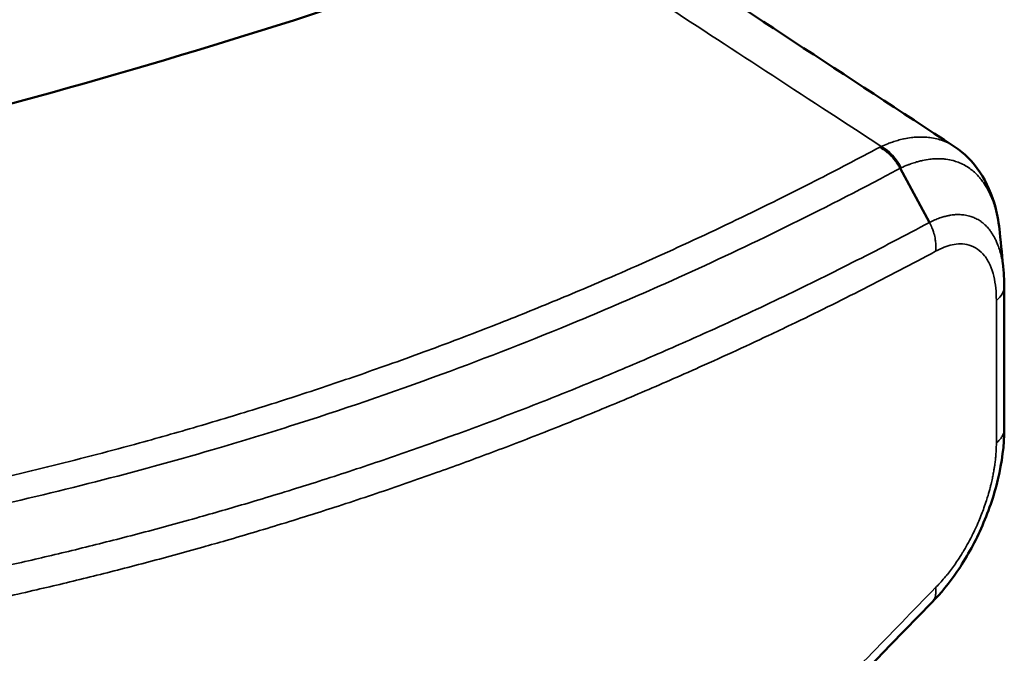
# Model space of a CAD drawing. Header units: millimetres. Extents: x 38 to 2514, y 38 to 1622.
# Tile 293 of 310: x 1756 to 1770, y 1269 to 1278. Entities that reach past the tile are written whole.
import ezdxf

# ---------------------------------------------------------------- set-up
doc = ezdxf.new("R2010")
doc.units = ezdxf.units.MM
doc.header["$LTSCALE"] = 7.692308
doc.layers.add('Visible (ISO)', color=7, linetype='Continuous', lineweight=50)
doc.layers.add('Visible Narrow (ISO)', color=7, linetype='Continuous', lineweight=35)

msp = doc.modelspace()

# ---------------------------------------------------------------- linework, layer by layer
at = {"layer": 'Visible (ISO)'}
for p, q in [((1769.7664, 1276.2265), (1769.7665, 1276.2265)), ((1768.9815, 1275.9115), (1769.4057, 1275.1244)), ((1770.4917, 1272.1292), (1770.4917, 1274.1967)), ((1758.7763, 1270.3887), (1758.7763, 1270.3887))]:
    msp.add_line(p, q, dxfattribs=at)
msp.add_ellipse((1783.2911, 1410.9521), major_axis=(75.0105, 129.9219), ratio=0.5773503, start_param=3.5986722, end_param=3.7435183, dxfattribs=at)
for points in [[(1765.1011, 1279.277), (1766.6562, 1278.2602), (1768.2113, 1277.2433), (1769.7664, 1276.2265)], [(1770.4273, 1274.9773), (1770.4453, 1274.7939), (1770.4632, 1274.6105), (1770.4811, 1274.427)], [(1770.4811, 1274.427), (1770.4885, 1274.352), (1770.4919, 1274.2751), (1770.4917, 1274.1967)], [(1769.441, 1269.6104), (1765.1883, 1265.2395), (1760.6618, 1260.5962), (1756.0049, 1255.7676)]]:
    msp.add_open_spline(points, degree=3, dxfattribs=at)
for points, knots in [([(1768.9815, 1275.9115), (1768.9684, 1275.9357), (1768.9544, 1275.9595), (1768.9393, 1275.9825), (1768.9271, 1276.0012), (1768.9141, 1276.0194), (1768.9004, 1276.0369), (1768.8864, 1276.0548), (1768.8717, 1276.0719), (1768.8562, 1276.0882), (1768.8408, 1276.1045), (1768.8248, 1276.1199), (1768.8084, 1276.1343), (1768.8053, 1276.137), (1768.8023, 1276.1396), (1768.7992, 1276.1422), (1768.7721, 1276.1651), (1768.7439, 1276.1853), (1768.7151, 1276.2026), (1768.7054, 1276.2083), (1768.6957, 1276.2138), (1768.6859, 1276.2189)], [0, 0, 0, 0, 0.1840462, 0.1840462, 0.1840462, 0.3333333, 0.3333333, 0.3333333, 0.4860051, 0.4860051, 0.4860051, 0.6386177, 0.6386177, 0.6386177, 0.6666667, 0.6666667, 0.6666667, 0.9162291, 0.9162291, 0.9162291, 1, 1, 1, 1]), ([(1769.7665, 1276.2265), (1769.9133, 1276.1305), (1770.0397, 1276.0015), (1770.2395, 1275.7026), (1770.3136, 1275.5287), (1770.3936, 1275.2268), (1770.4149, 1275.1041), (1770.4273, 1274.9773)], [0, 0, 0, 0, 0.06947557, 0.06947557, 0.14192883, 0.14192883, 0.18789658, 0.18789658, 0.18789658, 0.18789658]), ([(1770.4917, 1272.1292), (1770.4924, 1271.8958), (1770.4596, 1271.6452), (1770.3424, 1271.156), (1770.2583, 1270.9114), (1770.0558, 1270.4598), (1769.9366, 1270.2463), (1769.6934, 1269.8915), (1769.5708, 1269.7409), (1769.4411, 1269.6104)], [0.00006651, 0.00006651, 0.00006651, 0.00006651, 0.07963006, 0.07963006, 0.15556393, 0.15556393, 0.22820272, 0.22820272, 0.29032331, 0.29032331, 0.29032331, 0.29032331])]:
    msp.add_open_spline(points, degree=3, knots=knots, dxfattribs=at)
at = {"layer": 'Visible Narrow (ISO)'}
for p, q in [((1770.3769, 1271.925), (1770.3769, 1273.9939)), ((1767.0804, 1273.4888), (1767.0804, 1273.4888)), ((1765.1423, 1272.6206), (1765.1422, 1272.6206))]:
    msp.add_line(p, q, dxfattribs=at)
for centre, major_axis, ratio, start_param, end_param in [((1768.6123, 1275.7101), (0.2579, -0.5418), 0.7275065, 1.6085942, 2.3640863), ((1769.8917, 1274.1976), (0.6, -0.0014), 0.5752481, 5.6556442, 6.2828164)]:
    msp.add_ellipse(centre, major_axis=major_axis, ratio=ratio, start_param=start_param, end_param=end_param, dxfattribs=at)
for points, knots in [([(1763.9372, 1279.3424), (1764.43, 1279.0205), (1764.935, 1278.6906), (1765.4494, 1278.3545), (1765.9639, 1278.0185), (1766.4877, 1277.6762), (1767.0294, 1277.3224), (1767.571, 1276.9686), (1768.1305, 1276.6031), (1768.705, 1276.2278)], [0, 0, 0, 0, 0.3333333, 0.3333333, 0.3333333, 0.6666667, 0.6666667, 0.6666667, 1, 1, 1, 1]), ([(1768.705, 1276.2278), (1768.7366, 1276.2419), (1768.7689, 1276.2553), (1768.8239, 1276.2762), (1768.8463, 1276.2842), (1768.8952, 1276.3006), (1768.9217, 1276.3087), (1768.9745, 1276.3234), (1769.0008, 1276.33), (1769.0318, 1276.3367), (1769.0361, 1276.3376), (1769.0739, 1276.3455), (1769.1082, 1276.3513), (1769.1693, 1276.359), (1769.196, 1276.3614), (1769.2569, 1276.3648), (1769.2912, 1276.3651), (1769.3547, 1276.3624), (1769.3839, 1276.36), (1769.4462, 1276.3517), (1769.4793, 1276.3454), (1769.5435, 1276.3294), (1769.5745, 1276.3198), (1769.637, 1276.2963), (1769.6685, 1276.2823), (1769.722, 1276.2541), (1769.7444, 1276.2409), (1769.7664, 1276.2265)], [0, 0, 0, 0, 0.05415317, 0.05415317, 0.09090909, 0.09090909, 0.13374335, 0.13374335, 0.17521894, 0.17521894, 0.18181818, 0.18181818, 0.23353372, 0.23353372, 0.27272727, 0.27272727, 0.32217904, 0.32217904, 0.36363636, 0.36363636, 0.41046863, 0.41046863, 0.45454545, 0.45454545, 0.5, 0.5, 0.53324966, 0.53324966, 0.53324966, 0.53324966]), ([(1755.4135, 1271.2983), (1755.8409, 1271.3928), (1756.2649, 1271.4922), (1757.1091, 1271.7012), (1757.5294, 1271.811), (1758.2434, 1272.007), (1758.5396, 1272.0911), (1759.1403, 1272.2676), (1759.4445, 1272.36), (1760.0497, 1272.55), (1760.3507, 1272.6476), (1760.9504, 1272.8483), (1761.2492, 1272.9513), (1761.7214, 1273.119), (1761.8952, 1273.1818), (1762.3626, 1273.3535), (1762.6563, 1273.4644), (1763.2434, 1273.6922), (1763.5368, 1273.8092), (1764.1231, 1274.0493), (1764.4158, 1274.1723), (1764.9056, 1274.3836), (1765.1014, 1274.4696), (1765.7031, 1274.7381), (1766.1125, 1274.927), (1766.9303, 1275.3177), (1767.3383, 1275.5191), (1768.0599, 1275.8874), (1768.3723, 1276.0507), (1768.6859, 1276.2189)], [0, 0, 0, 0, 0.09130316, 0.09130316, 0.18361779, 0.18361779, 0.25, 0.25, 0.31950975, 0.31950975, 0.38929348, 0.38929348, 0.45921449, 0.45921449, 0.5, 0.5, 0.56893334, 0.56893334, 0.63749249, 0.63749249, 0.70522936, 0.70522936, 0.75, 0.75, 0.84198104, 0.84198104, 0.93195633, 0.93195633, 1, 1, 1, 1]), ([(1768.9964, 1275.9181), (1769.0286, 1275.9329), (1769.0614, 1275.9469), (1769.1078, 1275.9649), (1769.1212, 1275.9699), (1769.1388, 1275.9762), (1769.143, 1275.9777), (1769.1711, 1275.9875), (1769.195, 1275.9951), (1769.2386, 1276.0078), (1769.2581, 1276.013), (1769.2867, 1276.0199), (1769.2956, 1276.0219), (1769.3398, 1276.0316), (1769.3759, 1276.0378), (1769.418, 1276.0429), (1769.4236, 1276.0435), (1769.4432, 1276.0456), (1769.4573, 1276.0468), (1769.5045, 1276.0497), (1769.5379, 1276.0501), (1769.5767, 1276.0484), (1769.582, 1276.0481), (1769.6065, 1276.0466), (1769.626, 1276.0447), (1769.6798, 1276.0377), (1769.7142, 1276.031), (1769.7729, 1276.0152), (1769.7971, 1276.0075), (1769.8504, 1275.9873), (1769.8792, 1275.9742), (1769.9358, 1275.944), (1769.9636, 1275.9268), (1770.0134, 1275.8911), (1770.0357, 1275.8732), (1770.0783, 1275.835), (1770.0986, 1275.8147), (1770.1268, 1275.7836), (1770.1352, 1275.7739), (1770.1591, 1275.7451), (1770.1742, 1275.7253), (1770.2114, 1275.6726), (1770.2325, 1275.6383), (1770.2575, 1275.5925), (1770.2628, 1275.5825), (1770.2769, 1275.5546), (1770.2856, 1275.5364), (1770.3062, 1275.4903), (1770.3177, 1275.4619), (1770.3392, 1275.4032), (1770.3492, 1275.373), (1770.3628, 1275.3272), (1770.3669, 1275.3125), (1770.3786, 1275.2685), (1770.3858, 1275.2384), (1770.3988, 1275.1767), (1770.4047, 1275.1452), (1770.4127, 1275.0954), (1770.4153, 1275.0781), (1770.4189, 1275.0512), (1770.4201, 1275.042), (1770.4235, 1275.0145), (1770.4255, 1274.9961), (1770.4273, 1274.9773)], [0.00000003, 0.00000003, 0.00000003, 0.00000003, 0.05955425, 0.05955425, 0.08333333, 0.08333333, 0.09091639, 0.09091639, 0.13313342, 0.13313342, 0.16666667, 0.16666667, 0.18176451, 0.18176451, 0.24101054, 0.24101054, 0.25, 0.25, 0.27263891, 0.27263891, 0.3252029, 0.3252029, 0.33333333, 0.33333333, 0.36348832, 0.36348832, 0.41666667, 0.41666667, 0.45437938, 0.45437938, 0.5, 0.5, 0.54520194, 0.54520194, 0.58333333, 0.58333333, 0.62015988, 0.62015988, 0.63623452, 0.63623452, 0.66666667, 0.66666667, 0.71416649, 0.71416649, 0.72715971, 0.72715971, 0.75, 0.75, 0.78389497, 0.78389497, 0.81778994, 0.81778994, 0.83333333, 0.83333333, 0.86375076, 0.86375076, 0.89341544, 0.89341544, 0.90871175, 0.90871175, 0.91666667, 0.91666667, 0.93193868, 0.93193868, 0.93193868, 0.93193868]), ([(1755.6666, 1270.9702), (1756.8437, 1271.2311), (1757.9928, 1271.5293), (1759.0978, 1271.8542), (1759.4416, 1271.9552), (1759.7811, 1272.059), (1760.1179, 1272.1657), (1760.8634, 1272.4019), (1761.5955, 1272.6524), (1762.33, 1272.9223), (1762.9845, 1273.1629), (1763.641, 1273.4189), (1764.3063, 1273.6948), (1764.7251, 1273.8684), (1765.1473, 1274.0499), (1765.5746, 1274.2406), (1766.5891, 1274.6934), (1767.6327, 1275.1979), (1768.693, 1275.7579), (1768.789, 1275.8087), (1768.8852, 1275.8599), (1768.9815, 1275.9115)], [0, 0, 0, 0, 0.25, 0.25, 0.25, 0.327786, 0.327786, 0.327786, 0.5, 0.5, 0.5, 0.6534387, 0.6534387, 0.6534387, 0.75, 0.75, 0.75, 0.9792378, 0.9792378, 0.9792378, 1, 1, 1, 1]), ([(1770.4811, 1274.427), (1770.4809, 1274.4298), (1770.4806, 1274.4326), (1770.4771, 1274.4662), (1770.4732, 1274.4968), (1770.465, 1274.5496), (1770.461, 1274.5721), (1770.453, 1274.6114), (1770.4493, 1274.6284), (1770.4381, 1274.6751), (1770.4301, 1274.7045), (1770.412, 1274.7619), (1770.4019, 1274.7899), (1770.3874, 1274.8258), (1770.3837, 1274.8344), (1770.3719, 1274.8614), (1770.3633, 1274.8794), (1770.34, 1274.9243), (1770.3246, 1274.9505), (1770.2996, 1274.9877), (1770.2909, 1274.9998), (1770.2667, 1275.0315), (1770.2506, 1275.0503), (1770.2192, 1275.0829), (1770.2042, 1275.097), (1770.1774, 1275.1196), (1770.166, 1275.1285), (1770.1353, 1275.1506), (1770.1156, 1275.1629), (1770.0755, 1275.1845), (1770.0549, 1275.1939), (1770.0251, 1275.2054), (1770.0159, 1275.2086), (1769.9937, 1275.2158), (1769.9806, 1275.2195), (1769.9407, 1275.2292), (1769.9137, 1275.2335), (1769.8756, 1275.2372), (1769.8644, 1275.2379), (1769.8308, 1275.2393), (1769.8084, 1275.239), (1769.7633, 1275.2363), (1769.7405, 1275.2338), (1769.7132, 1275.2296), (1769.7086, 1275.2289), (1769.7033, 1275.228), (1769.7026, 1275.2278), (1769.6836, 1275.2246), (1769.6653, 1275.2207), (1769.6287, 1275.2119), (1769.6103, 1275.2068), (1769.5805, 1275.1976), (1769.5692, 1275.1939), (1769.5329, 1275.1813), (1769.5075, 1275.1714), (1769.4566, 1275.1495), (1769.4312, 1275.1375), (1769.4057, 1275.1244)], [0.09611099, 0.09611099, 0.09611099, 0.09611099, 0.1, 0.1, 0.14316306, 0.14316306, 0.17529574, 0.17529574, 0.2, 0.2, 0.2433081, 0.2433081, 0.28616705, 0.28616705, 0.3, 0.3, 0.32969756, 0.32969756, 0.37641846, 0.37641846, 0.4, 0.4, 0.44025492, 0.44025492, 0.47499474, 0.47499474, 0.5, 0.5, 0.54088722, 0.54088722, 0.58202524, 0.58202524, 0.6, 0.6, 0.62560054, 0.62560054, 0.67805601, 0.67805601, 0.7, 0.7, 0.74436934, 0.74436934, 0.79046231, 0.79046231, 0.8, 0.8, 0.80131223, 0.80131223, 0.83899741, 0.83899741, 0.87696475, 0.87696475, 0.9, 0.9, 0.95052269, 0.95052269, 1, 1, 1, 1]), ([(1769.4057, 1275.1244), (1769.0551, 1274.9365), (1768.7042, 1274.7533), (1768.0001, 1274.3957), (1767.6468, 1274.2212), (1766.9372, 1273.8805), (1766.5807, 1273.7143), (1766.0897, 1273.4921), (1765.9566, 1273.4325), (1765.55, 1273.2527), (1765.2756, 1273.1341), (1764.725, 1272.9015), (1764.4488, 1272.7876), (1763.8956, 1272.5649), (1763.6187, 1272.4561), (1763.0642, 1272.2437), (1762.7866, 1272.1401), (1762.4048, 1272.0012), (1762.2988, 1271.963), (1761.8961, 1271.8194), (1761.6016, 1271.7175), (1761.0163, 1271.5208), (1760.7257, 1271.426), (1760.1419, 1271.2411), (1759.8493, 1271.1513), (1759.3086, 1270.9903), (1759.0592, 1270.9181), (1758.5259, 1270.7677), (1758.2442, 1270.691), (1757.6921, 1270.5454), (1757.4219, 1270.4766), (1756.8906, 1270.3455), (1756.6298, 1270.2835), (1756.2432, 1270.1943), (1756.1118, 1270.1646), (1755.9826, 1270.1358)], [0.00000361, 0.00000361, 0.00000361, 0.00000361, 0.07397457, 0.07397457, 0.14814019, 0.14814019, 0.22243714, 0.22243714, 0.25, 0.25, 0.30646682, 0.30646682, 0.36318161, 0.36318161, 0.4201723, 0.4201723, 0.47779425, 0.47779425, 0.5, 0.5, 0.5625, 0.5625, 0.62574648, 0.62574648, 0.69158316, 0.69158316, 0.75, 0.75, 0.81940104, 0.81940104, 0.8898415, 0.8898415, 0.96195176, 0.96195176, 1, 1, 1, 1]), ([(1769.4057, 1275.1244), (1769.4196, 1275.0994), (1769.432, 1275.0735), (1769.4509, 1275.0271), (1769.4582, 1275.0068), (1769.4736, 1274.9576), (1769.4809, 1274.9285), (1769.49, 1274.8808), (1769.4928, 1274.8622), (1769.4979, 1274.8158), (1769.4993, 1274.7881), (1769.4986, 1274.7422), (1769.4975, 1274.7238), (1769.4956, 1274.7057)], [0, 0, 0, 0, 0.18959792, 0.18959792, 0.33333333, 0.33333333, 0.5362997, 0.5362997, 0.66666667, 0.66666667, 0.86371886, 0.86371886, 1, 1, 1, 1]), ([(1770.3769, 1273.9939), (1770.3771, 1274.054), (1770.3745, 1274.1135), (1770.3685, 1274.1719), (1770.3625, 1274.2303), (1770.3532, 1274.2876), (1770.3397, 1274.3435), (1770.3261, 1274.3995), (1770.3084, 1274.4541), (1770.2861, 1274.5043), (1770.2638, 1274.5544), (1770.2369, 1274.6002), (1770.2059, 1274.6399), (1770.1748, 1274.6795), (1770.1396, 1274.7129), (1770.1016, 1274.739), (1770.0636, 1274.7651), (1770.0229, 1274.7838), (1769.9815, 1274.7957), (1769.9401, 1274.8076), (1769.8981, 1274.8128), (1769.8569, 1274.8129), (1769.8157, 1274.813), (1769.7753, 1274.8081), (1769.7359, 1274.7997), (1769.6964, 1274.7914), (1769.6579, 1274.7797), (1769.6181, 1274.7641), (1769.5783, 1274.7485), (1769.5372, 1274.729), (1769.4956, 1274.7057)], [0, 0, 0, 0, 0.1, 0.1, 0.1, 0.2, 0.2, 0.2, 0.3, 0.3, 0.3, 0.4, 0.4, 0.4, 0.5, 0.5, 0.5, 0.6, 0.6, 0.6, 0.7, 0.7, 0.7, 0.8, 0.8, 0.8, 0.9, 0.9, 0.9, 1, 1, 1, 1]), ([(1769.4956, 1274.7057), (1769.1484, 1274.5196), (1768.801, 1274.3383), (1768.4528, 1274.1614), (1768.1035, 1273.984), (1767.7534, 1273.8109), (1767.4022, 1273.6421), (1767.2914, 1273.5889), (1767.1805, 1273.536), (1767.0695, 1273.4836), (1766.7173, 1273.3174), (1766.3638, 1273.1552), (1766.0084, 1272.997), (1765.9719, 1272.9808), (1765.9354, 1272.9645), (1765.8988, 1272.9484), (1765.6242, 1272.8269), (1765.3485, 1272.7077), (1765.0723, 1272.591), (1764.7956, 1272.4741), (1764.5184, 1272.3598), (1764.2416, 1272.2483), (1763.963, 1272.1361), (1763.6846, 1272.0268), (1763.4075, 1271.9206), (1763.2764, 1271.8704), (1763.1456, 1271.8209), (1763.0152, 1271.7721), (1762.7596, 1271.6766), (1762.5054, 1271.5837), (1762.2531, 1271.4938), (1761.9574, 1271.3884), (1761.6644, 1271.2869), (1761.3749, 1271.1895), (1761.0804, 1271.0903), (1760.7896, 1270.9954), (1760.5034, 1270.9046), (1760.2071, 1270.8106), (1759.9158, 1270.7211), (1759.6306, 1270.6359), (1759.4841, 1270.5922), (1759.3392, 1270.5497), (1759.1961, 1270.5083), (1759.0831, 1270.4756), (1758.9712, 1270.4436), (1758.8605, 1270.4124), (1758.5751, 1270.3319), (1758.2974, 1270.2561), (1758.0271, 1270.1847), (1757.7523, 1270.112), (1757.4852, 1270.0438), (1757.2254, 1269.9795), (1756.9588, 1269.9134), (1756.6999, 1269.8515), (1756.4485, 1269.7933), (1756.3016, 1269.7592), (1756.1572, 1269.7264), (1756.0152, 1269.6948)], [0, 0, 0, 0, 0.072964, 0.072964, 0.072964, 0.146161, 0.146161, 0.146161, 0.1692465, 0.1692465, 0.1692465, 0.2424714, 0.2424714, 0.2424714, 0.25, 0.25, 0.25, 0.3065268, 0.3065268, 0.3065268, 0.3631767, 0.3631767, 0.3631767, 0.4202128, 0.4202128, 0.4202128, 0.4471774, 0.4471774, 0.4471774, 0.5, 0.5, 0.5, 0.5619069, 0.5619069, 0.5619069, 0.6248888, 0.6248888, 0.6248888, 0.6900932, 0.6900932, 0.6900932, 0.7235738, 0.7235738, 0.7235738, 0.75, 0.75, 0.75, 0.8181008, 0.8181008, 0.8181008, 0.8873498, 0.8873498, 0.8873498, 0.9584402, 0.9584402, 0.9584402, 1, 1, 1, 1]), ([(1770.3769, 1271.925), (1770.3945, 1271.939), (1770.4103, 1271.9537), (1770.4315, 1271.9773), (1770.4384, 1271.9858), (1770.4563, 1272.0104), (1770.4659, 1272.0269), (1770.4772, 1272.0527), (1770.4805, 1272.0617), (1770.4882, 1272.0878), (1770.491, 1272.1051), (1770.4917, 1272.1247), (1770.4917, 1272.127), (1770.4917, 1272.1292)], [0, 0, 0, 0, 0.21644508, 0.21644508, 0.33333333, 0.33333333, 0.55096265, 0.55096265, 0.66666667, 0.66666667, 0.88254939, 0.88254939, 0.9111174, 0.9111174, 0.9111174, 0.9111174]), ([(1769.4955, 1269.8249), (1769.5003, 1269.8298), (1769.5051, 1269.8346), (1769.5099, 1269.8395), (1769.5316, 1269.8616), (1769.5531, 1269.8846), (1769.5747, 1269.9086), (1769.5962, 1269.9326), (1769.6178, 1269.9575), (1769.6394, 1269.9837), (1769.6481, 1269.9942), (1769.6569, 1270.005), (1769.6657, 1270.0159), (1769.6853, 1270.0404), (1769.7049, 1270.0658), (1769.7244, 1270.0918), (1769.7438, 1270.1178), (1769.763, 1270.1444), (1769.7819, 1270.1715), (1769.7941, 1270.189), (1769.8061, 1270.2066), (1769.818, 1270.2245), (1769.8415, 1270.2597), (1769.8643, 1270.2955), (1769.8864, 1270.3316), (1769.8954, 1270.3464), (1769.9043, 1270.3612), (1769.913, 1270.376), (1769.9273, 1270.4001), (1769.9411, 1270.4243), (1769.9546, 1270.4485), (1769.9776, 1270.4898), (1769.9995, 1270.5311), (1770.0203, 1270.5721), (1770.0224, 1270.5763), (1770.0246, 1270.5806), (1770.0267, 1270.5849), (1770.0416, 1270.6146), (1770.0559, 1270.6441), (1770.0696, 1270.6733), (1770.0878, 1270.7123), (1770.1049, 1270.7508), (1770.121, 1270.7887), (1770.1354, 1270.8226), (1770.149, 1270.856), (1770.1619, 1270.8889), (1770.1741, 1270.9204), (1770.1857, 1270.9514), (1770.1967, 1270.9819), (1770.2099, 1271.0187), (1770.2221, 1271.0548), (1770.2335, 1271.0901), (1770.2413, 1271.1144), (1770.2487, 1271.1384), (1770.2557, 1271.162), (1770.2673, 1271.2009), (1770.2778, 1271.2388), (1770.2873, 1271.2755), (1770.2919, 1271.2932), (1770.2963, 1271.3106), (1770.3004, 1271.3277), (1770.3073, 1271.3562), (1770.3136, 1271.384), (1770.3193, 1271.4111), (1770.3216, 1271.4219), (1770.3238, 1271.4325), (1770.3259, 1271.443), (1770.3284, 1271.4551), (1770.3307, 1271.4671), (1770.3329, 1271.479), (1770.3374, 1271.5027), (1770.3415, 1271.5261), (1770.3452, 1271.5493), (1770.3479, 1271.5658), (1770.3504, 1271.5823), (1770.3528, 1271.5989), (1770.3539, 1271.6067), (1770.355, 1271.6146), (1770.3561, 1271.6225), (1770.3591, 1271.6453), (1770.3619, 1271.6682), (1770.3644, 1271.6915), (1770.3667, 1271.7128), (1770.3687, 1271.7344), (1770.3704, 1271.7564), (1770.3707, 1271.7605), (1770.371, 1271.7646), (1770.3713, 1271.7688), (1770.3734, 1271.7974), (1770.375, 1271.8267), (1770.3759, 1271.8565), (1770.3767, 1271.8791), (1770.377, 1271.902), (1770.3769, 1271.925)], [0, 0, 0, 0, 0.0083212, 0.0083212, 0.0083212, 0.0458273, 0.0458273, 0.0458273, 0.0833333, 0.0833333, 0.0833333, 0.0985358, 0.0985358, 0.0985358, 0.1326013, 0.1326013, 0.1326013, 0.1666667, 0.1666667, 0.1666667, 0.188697, 0.188697, 0.188697, 0.2322187, 0.2322187, 0.2322187, 0.25, 0.25, 0.25, 0.278917, 0.278917, 0.278917, 0.3282031, 0.3282031, 0.3282031, 0.3333333, 0.3333333, 0.3333333, 0.3690799, 0.3690799, 0.3690799, 0.4166667, 0.4166667, 0.4166667, 0.4592244, 0.4592244, 0.4592244, 0.5, 0.5, 0.5, 0.5492923, 0.5492923, 0.5492923, 0.5833333, 0.5833333, 0.5833333, 0.6395527, 0.6395527, 0.6395527, 0.6666667, 0.6666667, 0.6666667, 0.7117706, 0.7117706, 0.7117706, 0.7295635, 0.7295635, 0.7295635, 0.75, 0.75, 0.75, 0.7906135, 0.7906135, 0.7906135, 0.8195748, 0.8195748, 0.8195748, 0.8333333, 0.8333333, 0.8333333, 0.8732235, 0.8732235, 0.8732235, 0.90982, 0.90982, 0.90982, 0.9166667, 0.9166667, 0.9166667, 0.9640383, 0.9640383, 0.9640383, 1, 1, 1, 1]), ([(1756.0152, 1255.95), (1756.4445, 1256.3946), (1756.8685, 1256.8333), (1757.2867, 1257.2656), (1757.7107, 1257.7039), (1758.1287, 1258.1357), (1758.5401, 1258.5603), (1758.9077, 1258.9399), (1759.2702, 1259.3138), (1759.627, 1259.6817), (1759.9031, 1259.9664), (1760.1758, 1260.2475), (1760.4459, 1260.5257), (1760.7324, 1260.8209), (1761.0158, 1261.1127), (1761.2968, 1261.4019), (1761.5797, 1261.6932), (1761.8603, 1261.9818), (1762.1391, 1262.2687), (1762.4092, 1262.5464), (1762.6776, 1262.8225), (1762.9452, 1263.0976), (1763.2177, 1263.3778), (1763.4893, 1263.657), (1763.7606, 1263.9358), (1763.9989, 1264.1807), (1764.237, 1264.4253), (1764.4753, 1264.6701), (1764.7563, 1264.9588), (1765.0376, 1265.2478), (1765.3201, 1265.5378), (1765.6025, 1265.8279), (1765.886, 1266.1189), (1766.1713, 1266.4118), (1766.5563, 1266.807), (1766.9446, 1267.2056), (1767.3353, 1267.6068), (1767.726, 1268.0079), (1768.1192, 1268.4116), (1768.514, 1268.817), (1768.8402, 1269.1519), (1769.1675, 1269.4881), (1769.4955, 1269.8249)], [0.00000004, 0.00000004, 0.00000004, 0.00000004, 0.08561852, 0.08561852, 0.08561852, 0.17242137, 0.17242137, 0.17242137, 0.25, 0.25, 0.25, 0.31003485, 0.31003485, 0.31003485, 0.37373808, 0.37373808, 0.37373808, 0.4378779, 0.4378779, 0.4378779, 0.5, 0.5, 0.5, 0.56329696, 0.56329696, 0.56329696, 0.61889103, 0.61889103, 0.61889103, 0.68444552, 0.68444552, 0.68444552, 0.75, 0.75, 0.75, 0.83845996, 0.83845996, 0.83845996, 0.92691991, 0.92691991, 0.92691991, 1, 1, 1, 1]), ([(1769.441, 1269.6104), (1769.4417, 1269.6111), (1769.4424, 1269.6118), (1769.4511, 1269.621), (1769.4583, 1269.6302), (1769.4739, 1269.6547), (1769.4812, 1269.6707), (1769.4902, 1269.699), (1769.4929, 1269.7105), (1769.4979, 1269.7408), (1769.4993, 1269.7604), (1769.4986, 1269.7952), (1769.4975, 1269.8099), (1769.4955, 1269.8249)], [0.18234224, 0.18234224, 0.18234224, 0.18234224, 0.19414994, 0.19414994, 0.33333333, 0.33333333, 0.53796707, 0.53796707, 0.66666667, 0.66666667, 0.86349978, 0.86349978, 1, 1, 1, 1])]:
    msp.add_open_spline(points, degree=3, knots=knots, dxfattribs=at)
for points in [[(1768.6859, 1276.2189), (1768.6891, 1276.2204), (1768.6954, 1276.2233), (1768.7018, 1276.2263), (1768.705, 1276.2278)], [(1768.9815, 1275.9115), (1768.9839, 1275.9126), (1768.989, 1275.9146), (1768.9939, 1275.9169), (1768.9964, 1275.9181)]]:
    msp.add_open_spline(points, degree=3, dxfattribs=at)

doc.saveas('drawing.dxf')
